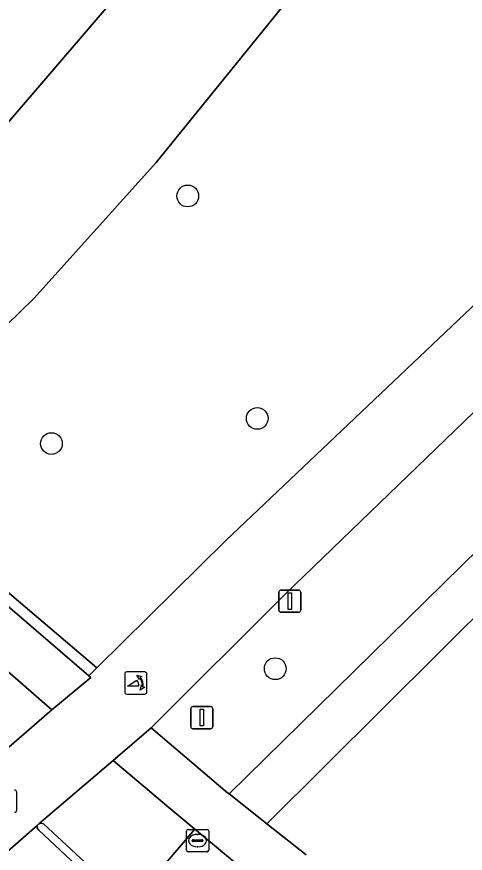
# Model space of a CAD drawing. Extents: x 161477 to 163040, y 383680 to 384871.
# Drawn here: x 161792.43 to 161812.61, y 384463.82 to 384501.43 of the extents above; entities that cross this region are included whole.
import ezdxf

# ---------------------------------------------------------------- set-up
doc = ezdxf.new("R2010")
doc.units = 0
for name, color, linetype in [('IMGEO_Afsluitpaal', 7, 'Continuous'), ('IMGEO_Boom', 7, 'Continuous'), ('IMGEO_Fietspad_gesloten', 7, 'Continuous'), ('IMGEO_Groenvoorziening', 7, 'Continuous'), ('IMGEO_Kolk', 7, 'Continuous'), ('IMGEO_Lichtmast', 7, 'Continuous'), ('IMGEO_Oever', 7, 'Continuous'), ('IMGEO_Poller', 7, 'Continuous'), ('IMGEO_Rijbaan_lokaal_open', 7, 'Continuous'), ('IMGEO_Verkeerseiland_open', 7, 'Continuous'), ('IMGEO_Voetpad_gesloten', 7, 'Continuous'), ('IMGEO_Voetpad_open', 7, 'Continuous'), ('IMGEO_Waterloop', 7, 'Continuous')]:
    doc.layers.add(name, color=color, linetype=linetype)

msp = doc.modelspace()

# ---------------------------------------------------------------- linework, layer by layer
at = {"layer": 'IMGEO_Afsluitpaal'}
for p, q in [((161800.255, 384469.52), (161800.255, 384470.32)), ((161800.255, 384470.32), (161800.255, 384469.52)), ((161800.355, 384470.42), (161801.145, 384470.42)), ((161801.145, 384470.42), (161800.355, 384470.42)), ((161801.245, 384470.32), (161801.245, 384469.52)), ((161801.245, 384469.52), (161801.245, 384470.32)), ((161801.145, 384469.42), (161800.355, 384469.42)), ((161800.355, 384469.42), (161801.145, 384469.42))]:
    msp.add_line(p, q, dxfattribs=at)
msp.add_lwpolyline([(161800.675, 384470.295), (161800.825, 384470.295), (161800.825, 384469.545), (161800.675, 384469.545), (161800.675, 384470.295)], dxfattribs=at)
for centre, start, end in [((161800.355, 384470.32), 90, 180), ((161800.355, 384470.32), 90, 180), ((161801.145, 384470.32), 0, 90), ((161801.145, 384470.32), 360, 90), ((161800.355, 384469.52), 180, 270), ((161800.355, 384469.52), 180, 270), ((161801.145, 384469.52), 270, 0), ((161801.145, 384469.52), 270, 0)]:
    msp.add_arc(centre, 0.1, start, end, dxfattribs=at)
at = {"layer": 'IMGEO_Boom'}
for centre in [(161800.12, 384493.37), (161803.25, 384483.37), (161793.99, 384482.24), (161804.06, 384472.12)]:
    msp.add_circle(centre, 0.489, dxfattribs=at)
at = {"layer": 'IMGEO_Fietspad_gesloten'}
msp.add_lwpolyline([(161856.538, 384531.215), (161832.971, 384507.769), (161814.028, 384489.442), (161801.843, 384477.877), (161796.04, 384472.165), (161795.666, 384471.797), (161795.765, 384471.73), (161794.012, 384470.27), (161787.054, 384464.243), (161785.073, 384462.536), (161787.712, 384460.176), (161789.789, 384461.971), (161793.346, 384465.067), (161793.416, 384465.138), (161796.774, 384467.997), (161798.484, 384469.454), (161804.513, 384475.476), (161816.382, 384486.923), (161822.011, 384492.419), (161835.36, 384505.334), (161845.971, 384515.69), (161850.207, 384519.824), (161859.189, 384528.59)], dxfattribs=at)
at = {"layer": 'IMGEO_Groenvoorziening'}
for points in [[(161852.667, 384541.618), (161846.317, 384537.306), (161838.241, 384531.898), (161833.067, 384527.952), (161826.126, 384523.225), (161822.747, 384520.14), (161819.837, 384517.463), (161816.025, 384513.635), (161809.768, 384507.573), (161805.505, 384503.282), (161798.7, 384494.877), (161793.217, 384488.782), (161788.18, 384483.877), (161784.984, 384481.175), (161791.653, 384475.573), (161791.799, 384475.75), (161796.04, 384472.165), (161801.843, 384477.877), (161814.028, 384489.442), (161832.971, 384507.769), (161856.538, 384531.215)], [(161865.177, 384462.998), (161865.206, 384500), (161865.219, 384515.029), (161864.589, 384515.05), (161854.852, 384515.385), (161851.828, 384512.662), (161849.601, 384510.508), (161846.277, 384507.111), (161844.595, 384505.374), (161842.096, 384502.801), (161839.591, 384500.236), (161837.076, 384497.68), (161834.549, 384495.138), (161832.007, 384492.611), (161829.448, 384490.103), (161826.87, 384487.617), (161825.143, 384485.977), (161821.648, 384482.714), (161819.016, 384480.282), (161817.126, 384478.53), (161814.072, 384475.475), (161803.685, 384465.152), (161805.452, 384463.758)]]:
    msp.add_lwpolyline(points, dxfattribs=at)
msp.add_lwpolyline([(161851.943, 384515.485), (161846.318, 384515.678), (161845.971, 384515.69), (161835.36, 384505.334), (161822.011, 384492.419), (161823.375, 384491.071), (161817.751, 384485.504), (161816.382, 384486.923), (161804.513, 384475.476), (161798.484, 384469.454), (161801.918, 384466.546), (161801.99, 384466.489), (161823.691, 384487.774)], close=True, dxfattribs=at)
at = {"layer": 'IMGEO_Kolk'}
for p, q in [((161800.064, 384463.964), (161800.064, 384464.816)), ((161800.139, 384464.89), (161800.991, 384464.89)), ((161800.552, 384464.67), (161800.577, 384464.67)), ((161801.065, 384464.816), (161801.065, 384463.964)), ((161800.323, 384464.384), (161800.323, 384464.396)), ((161800.761, 384464.347), (161800.363, 384464.347)), ((161800.366, 384464.433), (161800.764, 384464.433)), ((161800.807, 384464.396), (161800.807, 384464.384)), ((161800.991, 384463.89), (161800.139, 384463.89)), ((161800.575, 384464.11), (161800.55, 384464.11))]:
    msp.add_line(p, q, dxfattribs=at)
for points in [[(161800.064, 384463.964), (161800.064, 384464.816)], [(161800.139, 384464.89), (161800.991, 384464.89)], [(161801.065, 384464.816), (161801.065, 384463.964)], [(161800.991, 384463.89), (161800.139, 384463.89)]]:
    msp.add_lwpolyline(points, dxfattribs=at)
for centre, radius, start, end in [((161800.141, 384464.814), 0.0765, 91.552, 178.448), ((161800.141, 384464.814), 0.0765, 91.552, 178.448), ((161800.989, 384464.814), 0.0765, 1.552, 88.448), ((161800.989, 384464.814), 0.0765, 1.552, 88.448), ((161800.363, 384464.393), 0.0403, 85.8775, 175.7526), ((161800.36, 384464.383), 0.0366, 178.938, 274.7102), ((161800.764, 384464.39), 0.043, 264.8664, 352.4533), ((161800.768, 384464.395), 0.0386, 1.7309, 96.639), ((161800.141, 384463.966), 0.0765, 181.552, 268.448), ((161800.141, 384463.966), 0.0765, 181.552, 268.448), ((161800.989, 384463.966), 0.0765, 271.552, 358.448), ((161800.989, 384463.966), 0.0765, 271.552, 358.448)]:
    msp.add_arc(centre, radius, start, end, dxfattribs=at)
for centre, major_axis, ratio, start_param, end_param in [((161800.551, 384464.39), (-0.387, 0.002), 0.722429, 4.712389, 7.853982), ((161800.576, 384464.39), (-0.39, 0.002), 0.717154, 1.570796, 4.712389)]:
    msp.add_ellipse(centre, major_axis=major_axis, ratio=ratio, start_param=start_param, end_param=end_param, dxfattribs=at)
at = {"layer": 'IMGEO_Lichtmast'}
for p, q in [((161804.218, 384474.755), (161804.218, 384475.555)), ((161804.218, 384475.555), (161804.218, 384474.755)), ((161804.318, 384475.655), (161805.108, 384475.655)), ((161805.108, 384475.655), (161804.318, 384475.655)), ((161805.208, 384475.555), (161805.208, 384474.755)), ((161805.208, 384474.755), (161805.208, 384475.555)), ((161805.108, 384474.655), (161804.318, 384474.655)), ((161804.318, 384474.655), (161805.108, 384474.655))]:
    msp.add_line(p, q, dxfattribs=at)
msp.add_lwpolyline([(161804.638, 384475.53), (161804.788, 384475.53), (161804.788, 384474.78), (161804.638, 384474.78), (161804.638, 384475.53)], dxfattribs=at)
for centre, start, end in [((161804.318, 384475.555), 90, 180), ((161804.318, 384475.555), 90, 180), ((161805.108, 384475.555), 0, 90), ((161805.108, 384475.555), 360, 90), ((161804.318, 384474.755), 180, 270), ((161804.318, 384474.755), 180, 270), ((161805.108, 384474.755), 270, 0), ((161805.108, 384474.755), 270, 0)]:
    msp.add_arc(centre, 0.1, start, end, dxfattribs=at)
at = {"layer": 'IMGEO_Oever'}
msp.add_lwpolyline([(161829.309, 384531.883), (161823.399, 384527.34), (161818.86, 384524.022), (161813.976, 384520.176), (161810.166, 384516.763), (161806.918, 384513.755), (161803.238, 384509.781), (161797.547, 384503.1), (161786.561, 384490.31), (161783.17, 384486.422), (161781.635, 384483.985), (161783.497, 384482.424), (161784.984, 384481.175), (161788.18, 384483.877), (161793.217, 384488.782), (161798.7, 384494.877), (161805.505, 384503.282), (161809.768, 384507.573), (161816.025, 384513.635), (161819.837, 384517.463), (161822.747, 384520.14), (161826.126, 384523.225), (161833.067, 384527.952), (161838.241, 384531.898)], dxfattribs=at)
at = {"layer": 'IMGEO_Poller'}
for p, q in [((161797.286, 384471.879), (161797.286, 384471.072)), ((161797.286, 384471.879), (161797.286, 384471.072)), ((161798.188, 384471.974), (161797.38, 384471.974)), ((161798.188, 384471.974), (161797.38, 384471.974)), ((161798.282, 384471.072), (161798.282, 384471.879)), ((161798.282, 384471.072), (161798.282, 384471.879)), ((161797.38, 384470.977), (161798.188, 384470.977)), ((161797.38, 384470.977), (161798.188, 384470.977)), ((161792.428, 384465.759), (161792.428, 384466.566)), ((161792.428, 384465.759), (161792.428, 384466.566))]:
    msp.add_line(p, q, dxfattribs=at)
for points in [[(161797.965, 384471.703), (161797.953, 384471.63), (161797.828, 384471.835)], [(161797.828, 384471.835), (161798.059, 384471.769), (161797.988, 384471.737)], [(161797.921, 384471.33), (161797.408, 384471.33), (161797.838, 384471.605)], [(161797.981, 384471.158), (161798.047, 384471.389), (161798.077, 384471.321)], [(161798.113, 384471.294), (161798.185, 384471.283), (161797.981, 384471.158)]]:
    msp.add_lwpolyline(points, dxfattribs=at)
for centre, radius, start, end in [((161797.38, 384471.879), 0.0946, 90, 180), ((161797.38, 384471.879), 0.0946, 90, 180), ((161797.607, 384471.39), 0.476, 351.7527, 41.1691), ((161797.607, 384471.39), 0.516, 349.3569, 42.2912), ((161798.188, 384471.879), 0.0946, 0, 90), ((161798.188, 384471.879), 0.0946, 0, 90), ((161797.593, 384471.38), 0.332, 351.3247, 42.4854), ((161797.38, 384471.072), 0.0946, 180, 270), ((161797.38, 384471.072), 0.0946, 180, 270), ((161798.188, 384471.072), 0.0946, 270, 0), ((161798.188, 384471.072), 0.0946, 270, 0), ((161792.334, 384466.566), 0.0946, 0, 90), ((161792.334, 384466.566), 0.0946, 0, 90), ((161792.334, 384465.759), 0.0946, 270, 0), ((161792.334, 384465.759), 0.0946, 270, 0)]:
    msp.add_arc(centre, radius, start, end, dxfattribs=at)
at = {"layer": 'IMGEO_Rijbaan_lokaal_open'}
for points in [[(161794.012, 384470.27), (161790.471, 384473.335), (161790.443, 384473.359), (161790.17, 384473.596), (161787.371, 384470.366), (161787.722, 384470.071), (161789.947, 384468.223), (161790, 384468.129), (161789.989, 384468.022), (161789.946, 384467.97), (161789.92, 384467.94), (161789.816, 384467.911), (161789.715, 384467.947), (161787.494, 384469.794), (161787.136, 384470.095), (161784.216, 384466.725), (161784.463, 384466.499), (161784.624, 384466.359), (161787.054, 384464.243)], [(161796.774, 384467.997), (161793.416, 384465.138), (161793.529, 384465.176), (161793.634, 384465.14), (161796.333, 384462.647), (161797.532, 384461.51), (161800.448, 384464.898), (161799.178, 384465.952)]]:
    msp.add_lwpolyline(points, close=True, dxfattribs=at)
for points in [[(161796.075, 384462.377), (161793.416, 384464.853), (161793.353, 384464.944), (161793.346, 384465.067), (161789.789, 384461.971)], [(161803.375, 384462.469), (161800.448, 384464.898), (161797.532, 384461.51)]]:
    msp.add_lwpolyline(points, dxfattribs=at)
at = {"layer": 'IMGEO_Verkeerseiland_open'}
msp.add_lwpolyline([(161796.333, 384462.647), (161793.634, 384465.14), (161793.529, 384465.176), (161793.416, 384465.138), (161793.346, 384465.067), (161793.353, 384464.944), (161793.416, 384464.853), (161796.075, 384462.377)], dxfattribs=at)
at = {"layer": 'IMGEO_Voetpad_gesloten'}
msp.add_lwpolyline([(161851.943, 384515.485), (161823.691, 384487.774), (161801.99, 384466.489), (161803.38, 384465.392), (161803.685, 384465.152), (161814.072, 384475.475), (161817.126, 384478.53), (161819.016, 384480.282), (161821.648, 384482.714), (161825.143, 384485.977), (161826.87, 384487.617), (161829.448, 384490.103), (161832.007, 384492.611), (161834.549, 384495.138), (161837.076, 384497.68), (161839.591, 384500.236), (161842.096, 384502.801), (161844.595, 384505.374), (161846.277, 384507.111), (161849.601, 384510.508)], dxfattribs=at)
at = {"layer": 'IMGEO_Voetpad_open'}
for points in [[(161791.799, 384475.75), (161791.653, 384475.573), (161791.558, 384475.457), (161791.495, 384475.379), (161791.557, 384475.327), (161795.666, 384471.797), (161796.04, 384472.165)], [(161791.557, 384475.327), (161790.17, 384473.596), (161790.443, 384473.359), (161790.471, 384473.335), (161794.012, 384470.27), (161795.765, 384471.73), (161795.666, 384471.797)]]:
    msp.add_lwpolyline(points, close=True, dxfattribs=at)
msp.add_lwpolyline([(161805.452, 384463.758), (161803.685, 384465.152), (161803.38, 384465.392), (161801.99, 384466.489), (161801.918, 384466.546), (161798.484, 384469.454), (161796.774, 384467.997), (161799.178, 384465.952), (161800.448, 384464.898), (161803.375, 384462.469)], dxfattribs=at)
at = {"layer": 'IMGEO_Waterloop'}
msp.add_lwpolyline([(161679.606, 384361.828), (161753.407, 384449.382), (161772.606, 384473.263), (161772.628, 384473.287), (161772.773, 384473.448), (161774.309, 384475.155), (161780.082, 384482.082), (161781.477, 384483.792), (161781.557, 384483.89), (161781.635, 384483.985), (161783.17, 384486.422), (161786.561, 384490.31), (161797.547, 384503.1), (161803.238, 384509.781), (161806.918, 384513.755), (161810.166, 384516.763), (161813.976, 384520.176), (161818.86, 384524.022), (161823.399, 384527.34), (161829.309, 384531.883), (161842.655, 384540.617), (161851.518, 384546.653)], dxfattribs=at)

doc.saveas('drawing.dxf')
